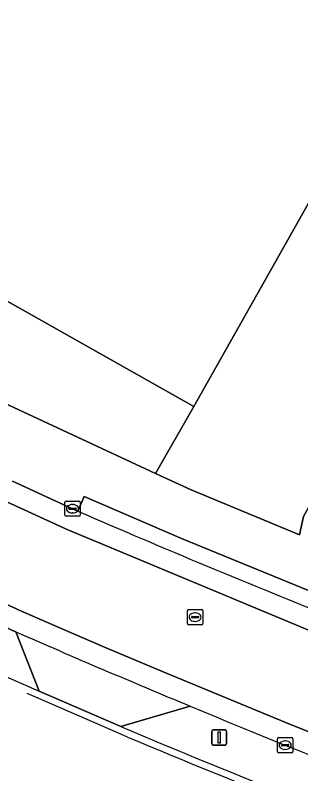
# Model space of a CAD drawing. Extents: x 157692 to 159674, y 381452 to 383291.
# Drawn here: x 158128.6 to 158147.5, y 382784.5 to 382834.8 of the extents above; entities that cross this region are included whole.
import ezdxf

# ---------------------------------------------------------------- set-up
doc = ezdxf.new("R2010")
doc.units = 0
for name, color, linetype in [('IMGEO_Erf', 7, 'Continuous'), ('IMGEO_Hek', 7, 'Continuous'), ('IMGEO_Kolk', 7, 'Continuous'), ('IMGEO_Lichtmast', 7, 'Continuous'), ('IMGEO_Pand', 7, 'Continuous'), ('IMGEO_Rijbaan_lokaal_gesloten', 7, 'Continuous'), ('IMGEO_Rijbaan_lokaal_open', 7, 'Continuous'), ('IMGEO_Rioolput', 7, 'Continuous'), ('IMGEO_Voetpad_open', 7, 'Continuous')]:
    doc.layers.add(name, color=color, linetype=linetype)

msp = doc.modelspace()

# ---------------------------------------------------------------- linework, layer by layer
at = {"layer": 'IMGEO_Erf'}
for points in [[(158092.511, 382826.086), (158105.484, 382819.486), (158137.863, 382804.409), (158140.398, 382808.833), (158117.415, 382821.803), (158116.929, 382820.941), (158117.287, 382820.74), (158117.135, 382820.47), (158108.064, 382825.577), (158108.216, 382825.847), (158108.573, 382825.646), (158109.078, 382826.544), (158108.747, 382826.73), (158111.059, 382830.851), (158111.302, 382830.713), (158112.496, 382832.829), (158113.362, 382832.341), (158132.855, 382866.887), (158122.441, 382872.854), (158102.778, 382838.008), (158076.13, 382853.045)], [(158135.57, 382787.633), (158130.155, 382789.981)]]:
    msp.add_lwpolyline(points, dxfattribs=at)
for centre, radius, start, end in [((158450.81, 383521.255), 798.487, 241.801034, 246.323127), ((158405.619, 383429.943), 696.77, 247.196471, 251.349887)]:
    msp.add_arc(centre, radius, start, end, dxfattribs=at)
at = {"layer": 'IMGEO_Hek'}
for points in [[(158129.973, 382789.569), (158129.362, 382789.835)], [(158135.368, 382787.22), (158129.973, 382789.569)], [(158136.009, 382786.94), (158135.368, 382787.22)]]:
    msp.add_lwpolyline(points, dxfattribs=at)
msp.add_arc((158398.694, 383415.377), 681.128, 247.31519, 251.497715, dxfattribs=at)
at = {"layer": 'IMGEO_Kolk'}
for p, q in [((158131.863, 382801.643), (158131.863, 382802.495)), ((158131.938, 382802.569), (158132.79, 382802.569)), ((158132.351, 382802.349), (158132.376, 382802.349)), ((158132.864, 382802.495), (158132.864, 382801.643)), ((158132.122, 382802.063), (158132.122, 382802.075)), ((158132.56, 382802.026), (158132.162, 382802.026)), ((158132.165, 382802.112), (158132.563, 382802.112)), ((158132.374, 382801.789), (158132.349, 382801.789)), ((158132.606, 382802.075), (158132.606, 382802.063)), ((158132.79, 382801.569), (158131.938, 382801.569)), ((158145.946, 382785.981), (158145.946, 382786.833)), ((158146.021, 382786.907), (158146.873, 382786.907)), ((158146.434, 382786.687), (158146.459, 382786.687)), ((158146.947, 382786.833), (158146.947, 382785.981)), ((158146.205, 382786.401), (158146.205, 382786.413)), ((158146.643, 382786.364), (158146.245, 382786.364)), ((158146.248, 382786.45), (158146.646, 382786.45)), ((158146.689, 382786.413), (158146.689, 382786.401)), ((158146.873, 382785.907), (158146.021, 382785.907)), ((158146.457, 382786.127), (158146.432, 382786.127))]:
    msp.add_line(p, q, dxfattribs=at)
for points in [[(158131.863, 382801.643), (158131.863, 382802.495)], [(158131.938, 382802.569), (158132.79, 382802.569)], [(158132.864, 382802.495), (158132.864, 382801.643)], [(158132.79, 382801.569), (158131.938, 382801.569)], [(158145.946, 382785.981), (158145.946, 382786.833)], [(158146.021, 382786.907), (158146.873, 382786.907)], [(158146.947, 382786.833), (158146.947, 382785.981)], [(158146.873, 382785.907), (158146.021, 382785.907)]]:
    msp.add_lwpolyline(points, dxfattribs=at)
for centre, radius, start, end in [((158131.94, 382802.493), 0.0765, 91.552, 178.448), ((158131.94, 382802.493), 0.0765, 91.552, 178.448), ((158132.788, 382802.493), 0.0765, 1.552, 88.448), ((158132.788, 382802.493), 0.0765, 1.552, 88.448), ((158132.162, 382802.072), 0.0403, 85.8775, 175.7526), ((158132.159, 382802.062), 0.0366, 178.938, 274.7102), ((158132.563, 382802.069), 0.043, 264.8664, 352.4533), ((158132.567, 382802.074), 0.0386, 1.7309, 96.639), ((158131.94, 382801.645), 0.0765, 181.552, 268.448), ((158131.94, 382801.645), 0.0765, 181.552, 268.448), ((158132.788, 382801.645), 0.0765, 271.552, 358.448), ((158132.788, 382801.645), 0.0765, 271.552, 358.448), ((158146.023, 382786.831), 0.0765, 91.552, 178.448), ((158146.023, 382786.831), 0.0765, 91.552, 178.448), ((158146.871, 382786.831), 0.0765, 1.552, 88.448), ((158146.871, 382786.831), 0.0765, 1.552, 88.448), ((158146.245, 382786.41), 0.0403, 85.8775, 175.7526), ((158146.242, 382786.4), 0.0366, 178.938, 274.7102), ((158146.646, 382786.407), 0.043, 264.8664, 352.4533), ((158146.65, 382786.412), 0.0386, 1.7309, 96.639), ((158146.023, 382785.983), 0.0765, 181.552, 268.448), ((158146.023, 382785.983), 0.0765, 181.552, 268.448), ((158146.871, 382785.983), 0.0765, 271.552, 358.448), ((158146.871, 382785.983), 0.0765, 271.552, 358.448)]:
    msp.add_arc(centre, radius, start, end, dxfattribs=at)
for centre, major_axis, ratio, start_param, end_param in [((158132.35, 382802.069), (-0.387, 0.002), 0.722429, 4.712389, 7.853982), ((158132.375, 382802.069), (-0.39, 0.002), 0.717154, 1.570796, 4.712389), ((158146.433, 382786.407), (-0.387, 0.002), 0.722429, 4.712389, 7.853982), ((158146.458, 382786.407), (-0.39, 0.002), 0.717154, 1.570796, 4.712389)]:
    msp.add_ellipse(centre, major_axis=major_axis, ratio=ratio, start_param=start_param, end_param=end_param, dxfattribs=at)
at = {"layer": 'IMGEO_Lichtmast'}
for p, q in [((158141.58, 382786.514), (158141.58, 382787.314)), ((158141.58, 382787.314), (158141.58, 382786.514)), ((158141.68, 382787.414), (158142.47, 382787.414)), ((158142.47, 382787.414), (158141.68, 382787.414)), ((158142.57, 382787.314), (158142.57, 382786.514)), ((158142.57, 382786.514), (158142.57, 382787.314)), ((158142.47, 382786.414), (158141.68, 382786.414)), ((158141.68, 382786.414), (158142.47, 382786.414))]:
    msp.add_line(p, q, dxfattribs=at)
msp.add_lwpolyline([(158142, 382787.289), (158142.15, 382787.289), (158142.15, 382786.539), (158142, 382786.539), (158142, 382787.289)], dxfattribs=at)
for centre, start, end in [((158141.68, 382787.314), 90, 180), ((158141.68, 382787.314), 90, 180), ((158142.47, 382787.314), 0, 90), ((158142.47, 382787.314), 360, 90), ((158141.68, 382786.514), 180, 270), ((158141.68, 382786.514), 180, 270), ((158142.47, 382786.514), 270, 0), ((158142.47, 382786.514), 270, 0)]:
    msp.add_arc(centre, 0.1, start, end, dxfattribs=at)
at = {"layer": 'IMGEO_Pand'}
msp.add_lwpolyline([(158164.675, 382851.857), (158168.366, 382858.397), (158127.345, 382881.544), (158124.852, 382877.126), (158122.441, 382872.854), (158132.855, 382866.887), (158113.362, 382832.341), (158112.496, 382832.829), (158111.302, 382830.713), (158111.059, 382830.851), (158108.747, 382826.73), (158109.078, 382826.544), (158108.573, 382825.646), (158108.216, 382825.847), (158108.064, 382825.577), (158117.135, 382820.47), (158117.287, 382820.74), (158116.929, 382820.941), (158117.415, 382821.803), (158140.398, 382808.833), (158145.541, 382817.95), (158147.998, 382822.305)], close=True, dxfattribs=at)
at = {"layer": 'IMGEO_Rijbaan_lokaal_gesloten'}
for points in [[(158150.232, 382793.099), (158135.179, 382799.369), (158132.175, 382800.62), (158132.064, 382800.666), (158127.783, 382802.635), (158116.454, 382807.771), (158101.276, 382815.071), (158086.186, 382822.743), (158068.81, 382832.394), (158056.432, 382839.751), (158045.401, 382846.414), (158021.35, 382861.883), (158020.199, 382862.608), (158016.569, 382864.897), (158009.18, 382869.92), (158002.271, 382874.944), (157999.154, 382877.165), (157990.107, 382883.875), (157980.403, 382891.346), (157969.466, 382900.26), (157960.172, 382908.073), (157953.723, 382913.768)], [(158021.782, 382863.269), (158020.988, 382863.766), (158020.199, 382862.608), (158021.35, 382861.883), (158045.401, 382846.414), (158056.432, 382839.751), (158068.81, 382832.394), (158086.186, 382822.743), (158101.276, 382815.071), (158116.454, 382807.771), (158127.783, 382802.635), (158132.064, 382800.666), (158132.175, 382800.62), (158135.179, 382799.369), (158150.232, 382793.099)], [(158037.048, 382844.256), (158044.179, 382839.822), (158049.045, 382836.833), (158059.605, 382830.531), (158078.049, 382820.024), (158093.411, 382812.024), (158110.915, 382803.527), (158121.561, 382798.603), (158128.648, 382795.428), (158128.687, 382795.41), (158132.24, 382793.865), (158134.794, 382792.768), (158138.633, 382791.144), (158146.804, 382787.774), (158153.039, 382785.283)], [(158205.109, 382765.879), (158206.242, 382765.582), (158206.629, 382766.928), (158193.951, 382770.766), (158186.872, 382773.054), (158178.655, 382775.82), (158168.478, 382779.412), (158159.791, 382782.622), (158153.039, 382785.283), (158146.804, 382787.774), (158138.633, 382791.144), (158134.794, 382792.768), (158132.24, 382793.865), (158128.687, 382795.41), (158128.648, 382795.428), (158121.561, 382798.603), (158110.915, 382803.527), (158093.411, 382812.024), (158078.049, 382820.024), (158059.605, 382830.531)], [(158132.713, 382801.912), (158132.364, 382802.069), (158128.395, 382803.894)], [(158128.075, 382794.149), (158128.34, 382794.033), (158128.604, 382793.917)]]:
    msp.add_lwpolyline(points, dxfattribs=at)
for centre, radius, start, end in [((158367.348, 383341.048), 587.98, 246.481047, 248.29579), ((158412.889, 383444.454), 709.941, 246.394664, 247.408236), ((158408.603, 383434.086), 698.722, 247.406101, 249.859014)]:
    msp.add_arc(centre, radius, start, end, dxfattribs=at)
at = {"layer": 'IMGEO_Rijbaan_lokaal_open'}
msp.add_lwpolyline([(158185.179, 382816.504), (158157.132, 382822.253), (158158.584, 382828.815), (158170.755, 382850.481), (158164.675, 382851.857), (158147.998, 382822.305), (158145.541, 382817.95), (158140.398, 382808.833), (158137.863, 382804.409), (158140.218, 382803.312), (158147.401, 382800.328), (158147.663, 382801.559), (158148.625, 382803.302)], dxfattribs=at)
at = {"layer": 'IMGEO_Rioolput'}
for p, q in [((158139.983, 382794.462), (158139.983, 382795.314)), ((158140.058, 382795.388), (158140.91, 382795.388)), ((158140.984, 382795.314), (158140.984, 382794.462)), ((158140.242, 382794.882), (158140.242, 382794.894)), ((158140.68, 382794.845), (158140.282, 382794.845)), ((158140.285, 382794.931), (158140.683, 382794.931)), ((158140.471, 382795.168), (158140.496, 382795.168)), ((158140.726, 382794.894), (158140.726, 382794.882)), ((158140.91, 382794.388), (158140.058, 382794.388)), ((158140.494, 382794.608), (158140.469, 382794.608))]:
    msp.add_line(p, q, dxfattribs=at)
for points in [[(158139.983, 382794.462), (158139.983, 382795.314)], [(158140.058, 382795.388), (158140.91, 382795.388)], [(158140.984, 382795.314), (158140.984, 382794.462)], [(158140.91, 382794.388), (158140.058, 382794.388)]]:
    msp.add_lwpolyline(points, dxfattribs=at)
for centre, radius, start, end in [((158140.06, 382795.312), 0.0765, 91.552, 178.448), ((158140.06, 382795.312), 0.0765, 91.552, 178.448), ((158140.908, 382795.312), 0.0765, 1.552, 88.448), ((158140.908, 382795.312), 0.0765, 1.552, 88.448), ((158140.282, 382794.891), 0.0403, 85.8775, 175.7526), ((158140.279, 382794.881), 0.0366, 178.938, 274.7102), ((158140.683, 382794.888), 0.043, 264.8664, 352.4533), ((158140.687, 382794.893), 0.0386, 1.7309, 96.639), ((158140.06, 382794.464), 0.0765, 181.552, 268.448), ((158140.06, 382794.464), 0.0765, 181.552, 268.448), ((158140.908, 382794.464), 0.0765, 271.552, 358.448), ((158140.908, 382794.464), 0.0765, 271.552, 358.448)]:
    msp.add_arc(centre, radius, start, end, dxfattribs=at)
for centre, major_axis, ratio, start_param, end_param in [((158140.47, 382794.888), (-0.387, 0.002), 0.722429, 4.712389, 7.853982), ((158140.495, 382794.888), (-0.39, 0.002), 0.717154, 1.570796, 4.712389)]:
    msp.add_ellipse(centre, major_axis=major_axis, ratio=ratio, start_param=start_param, end_param=end_param, dxfattribs=at)
at = {"layer": 'IMGEO_Voetpad_open'}
for points in [[(158148.625, 382803.302), (158147.663, 382801.559), (158147.401, 382800.328), (158140.218, 382803.312), (158137.863, 382804.409), (158105.484, 382819.486), (158092.511, 382826.086)], [(158128.395, 382803.894), (158132.364, 382802.069), (158132.713, 382801.912), (158133.128, 382802.866), (158139.589, 382800.1), (158150.304, 382795.712), (158149.904, 382794.752), (158151.567, 382794.083)], [(158149.904, 382794.752), (158150.304, 382795.712), (158139.589, 382800.1), (158133.128, 382802.866), (158132.713, 382801.912)], [(158130.155, 382789.981), (158128.604, 382793.917), (158128.34, 382794.033), (158128.075, 382794.149)], [(158128.604, 382793.917), (158130.155, 382789.981), (158135.57, 382787.633), (158140.156, 382788.99)], [(158140.156, 382788.99), (158135.57, 382787.633)]]:
    msp.add_lwpolyline(points, dxfattribs=at)
for centre, radius, start, end in [((158450.81, 383521.255), 798.487, 241.801034, 246.323127), ((158367.348, 383341.048), 587.98, 246.481047, 248.29579), ((158412.889, 383444.454), 709.941, 246.394664, 247.408236), ((158408.603, 383434.086), 698.722, 247.406101, 249.859014), ((158405.619, 383429.943), 696.77, 247.196471, 251.349887)]:
    msp.add_arc(centre, radius, start, end, dxfattribs=at)

doc.saveas('drawing.dxf')
